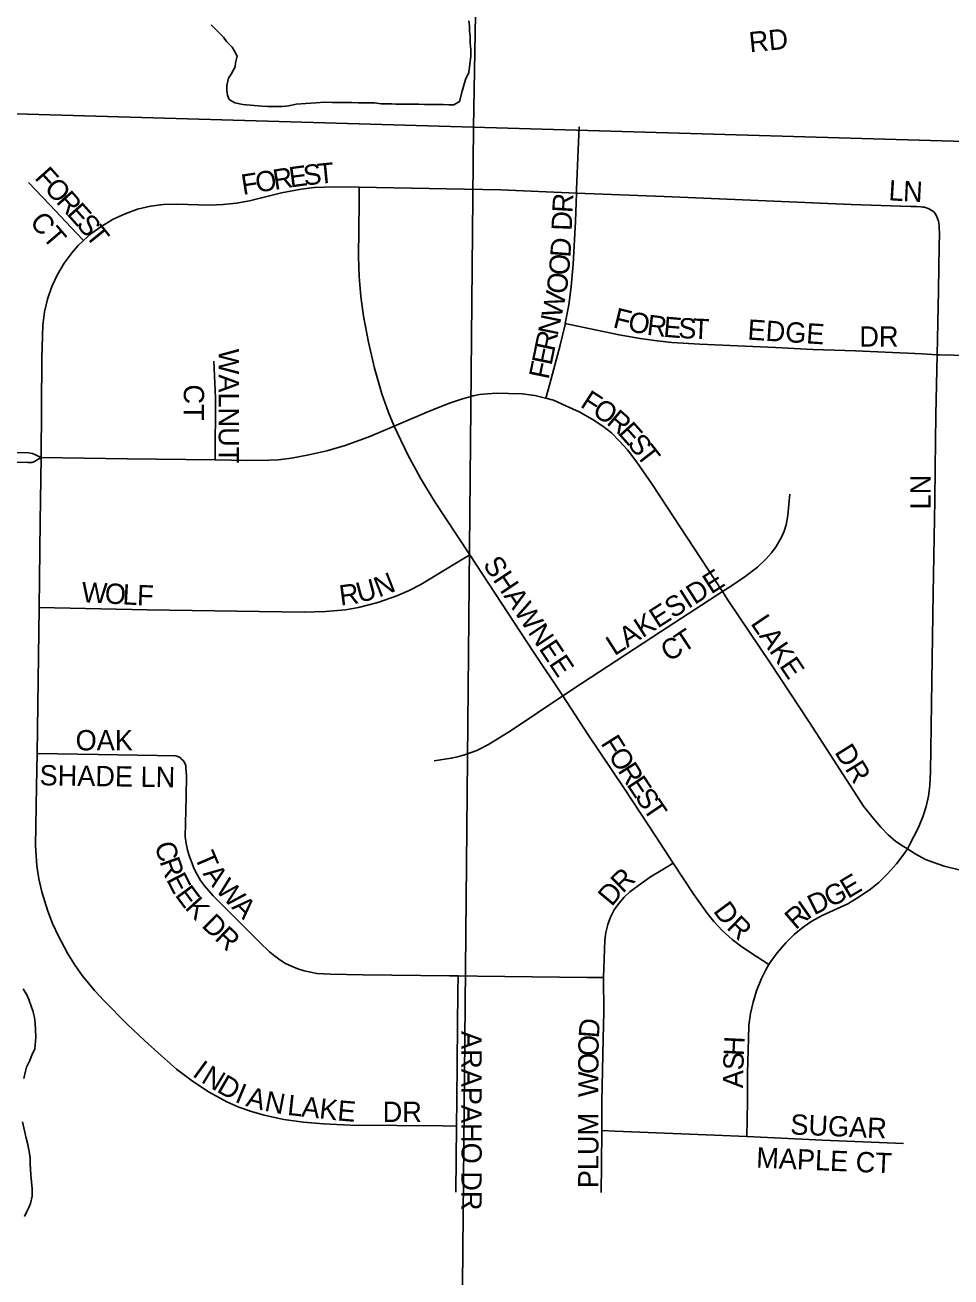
# Model space of a CAD drawing. Extents: x 1587405 to 1714697, y 1028970 to 1155083.
# Drawn here: x 1671169 to 1673451, y 1110218 to 1113302 of the extents above; entities that cross this region are included whole.
import ezdxf

# ---------------------------------------------------------------- set-up
doc = ezdxf.new("R2010")
doc.units = 0
for name, color, linetype in [('GM_X_Minor_Lake', 7, 'Continuous'), ('GM_X_Minor_River', 7, 'Continuous'), ('GM_X_Section', 7, 'Continuous'), ('GM_X_Township_Subdivision', 7, 'Continuous'), ('GM_X_Township_Subdivision_Text', 7, 'Continuous')]:
    doc.layers.add(name, color=color, linetype=linetype)

msp = doc.modelspace()

# ---------------------------------------------------------------- linework, layer by layer
at = {"layer": 'GM_X_Minor_Lake'}
msp.add_lwpolyline([(1671627.9, 1113302.1), (1671637.9, 1113292), (1671647.8, 1113281.8), (1671657.8, 1113271.6), (1671665.7, 1113261.5), (1671679.6, 1113247.2), (1671685.5, 1113237.1), (1671691.4, 1113225), (1671687.2, 1113209), (1671687.1, 1113198.9), (1671676.8, 1113181), (1671670.6, 1113171), (1671666.3, 1113153), (1671666.2, 1113140.9), (1671668, 1113128.9), (1671671.9, 1113118.8), (1671685.9, 1113110.6), (1671706, 1113106.3), (1671752.3, 1113101.6), (1671766.4, 1113101.5), (1671780.5, 1113101.3), (1671802.6, 1113101), (1671818.8, 1113102.8), (1671837, 1113106.6), (1671861.2, 1113108.2), (1671885.3, 1113109.9), (1671907.5, 1113111.7), (1671925.6, 1113111.4), (1671943.8, 1113111.2), (1671959.9, 1113111), (1671974, 1113110.8), (1671990.1, 1113110.6), (1672012.2, 1113110.3), (1672030.4, 1113110), (1672046.5, 1113107.8), (1672060.6, 1113107.6), (1672072.6, 1113107.5), (1672082.7, 1113107.3), (1672096.8, 1113107.1), (1672110.9, 1113107), (1672127, 1113106.8), (1672139.1, 1113106.6), (1672153.2, 1113106.4), (1672165.3, 1113106.2), (1672177.4, 1113106.1), (1672187.4, 1113106), (1672199.5, 1113105.8), (1672213.6, 1113105.6), (1672225.7, 1113105.5), (1672239.9, 1113113.3), (1672246.3, 1113139.3), (1672254.7, 1113167.3), (1672263, 1113185.3), (1672267.5, 1113225.4), (1672267.7, 1113241.5), (1672265.9, 1113257.6), (1672266.1, 1113273.7), (1672264.3, 1113287.8), (1672264.5, 1113299.8), (1672262.6, 1113311.9)], dxfattribs=at)
at = {"layer": 'GM_X_Minor_River'}
for points in [[(1671165.8, 1110706.8), (1671170.1, 1110724.8), (1671172.2, 1110734.8), (1671180.5, 1110750.8), (1671186.7, 1110766.8), (1671192.9, 1110778.7), (1671195.3, 1110808.8), (1671193.7, 1110843), (1671191.9, 1110857.1), (1671188.1, 1110873.2), (1671184.2, 1110885.3), (1671178.4, 1110901.5), (1671174.5, 1110911.6), (1671164.6, 1110927.8)], [(1671167.6, 1110367.2), (1671173.7, 1110379.2), (1671177.9, 1110389.2), (1671182.1, 1110399.2), (1671186.3, 1110417.2), (1671186.5, 1110435.3), (1671183, 1110469.5), (1671181.3, 1110497.6), (1671181.5, 1110511.7), (1671179.6, 1110521.8), (1671175.8, 1110543.9), (1671172, 1110560.1), (1671162.5, 1110600.3)]]:
    msp.add_lwpolyline(points, dxfattribs=at)
at = {"layer": 'GM_X_Section'}
for points in [[(1667042.5, 1118475.3), (1672368.2, 1118326.9), (1672274.3, 1113050.6), (1666972.8, 1113204.7)], [(1672368.2, 1118326.9), (1677623.6, 1118159.2), (1677539.9, 1112896.8), (1672274.3, 1113050.6)], [(1672274.3, 1113050.6), (1672224.4, 1107777.8), (1666899, 1107940.3), (1666972.8, 1113204.7)], [(1677539.9, 1112896.8), (1677475.7, 1107602.1), (1672224.4, 1107777.8), (1672274.3, 1113050.6)]]:
    msp.add_lwpolyline(points, close=True, dxfattribs=at)
at = {"layer": 'GM_X_Township_Subdivision'}
for points in [[(1672528.2, 1112888), (1672528.3, 1112897), (1672531.5, 1112975.9), (1672534.6, 1113051)], [(1671177, 1112913.7), (1671229.9, 1112859.2), (1671295.9, 1112789.3), (1671313, 1112771.2)], [(1671313, 1112771.2), (1671331.4, 1112787.3), (1671357.9, 1112806.5), (1671385.9, 1112823.3), (1671415.5, 1112837.1), (1671446.3, 1112848), (1671478, 1112855.7), (1671510.4, 1112859.6), (1671543, 1112860.3), (1671624.7, 1112858.3), (1671657.3, 1112859.6), (1671689.7, 1112863.1), (1671721.8, 1112868.8), (1671801.1, 1112888.2), (1671849.2, 1112897.2), (1671881.5, 1112901.5), (1671930.4, 1112903.5), (1671992.3, 1112902.8)], [(1672078.6, 1112313.4), (1672064.5, 1112347.4), (1672048.6, 1112393.7), (1672030.5, 1112456.7), (1672015.5, 1112520.5), (1672003.3, 1112584.9), (1671996.6, 1112633.5), (1671992.5, 1112682.3), (1671990.6, 1112731.3), (1671992, 1112864.4), (1671992.3, 1112902.8)], [(1671992.3, 1112902.8), (1672207.3, 1112898.6), (1672341.9, 1112895.8), (1672528.2, 1112888)], [(1672500.2, 1112566.6), (1672509.1, 1112612.4), (1672515.1, 1112657.8), (1672520, 1112713.2), (1672525.3, 1112818.2), (1672528.2, 1112888)], [(1672528.2, 1112888), (1672743.7, 1112879.7), (1672995.2, 1112868.6), (1673205.1, 1112859.7), (1673351.7, 1112855.1), (1673366.1, 1112854.7), (1673376.3, 1112854.1), (1673381.2, 1112853.5), (1673385.5, 1112852.9), (1673390.4, 1112851.8), (1673396, 1112849.4), (1673403.9, 1112845.3), (1673409.7, 1112840.8)], [(1673419.9, 1112648), (1673421.2, 1112705.9), (1673422.2, 1112754.4), (1673422.5, 1112790.1), (1673422.1, 1112801.4), (1673421.9, 1112807), (1673421.1, 1112813.7), (1673419.9, 1112819.1), (1673417.7, 1112825.6), (1673414.4, 1112833.4), (1673409.7, 1112840.8)], [(1671208.4, 1112236.6), (1671210, 1112481.2), (1671213.1, 1112562.7), (1671217, 1112595.1), (1671224.4, 1112626.9), (1671234.9, 1112657.8), (1671249, 1112687.3), (1671265.7, 1112715.3), (1671285, 1112741.6), (1671300.1, 1112758.6), (1671313, 1112771.2)], [(1673416.7, 1112489.7), (1673418.3, 1112568.1), (1673419.9, 1112648)], [(1672452.4, 1112382.7), (1672462, 1112418.1), (1672487.9, 1112513.2), (1672499.8, 1112564.2), (1672500.2, 1112566.6)], [(1672500.2, 1112566.6), (1672542.9, 1112557.5), (1672632.9, 1112538.4), (1672684.6, 1112529.3), (1672727, 1112523.8), (1672762.9, 1112520.2), (1672831.8, 1112516), (1673018.8, 1112507.6), (1673110.7, 1112502.9), (1673215.7, 1112499.3), (1673379.7, 1112491.5), (1673416.7, 1112489.7)], [(1673343.6, 1111272.4), (1673349, 1111282), (1673369.8, 1111323.4), (1673381.3, 1111351.1), (1673389.4, 1111376.5), (1673395.2, 1111402.5), (1673398.9, 1111428.9), (1673400.8, 1111462), (1673404.3, 1111741.1), (1673406.9, 1111901.9), (1673411, 1112131.6), (1673411.6, 1112210.4), (1673413.6, 1112341.6), (1673416.7, 1112489.7)], [(1673416.7, 1112489.7), (1673422.4, 1112489.4), (1673527.4, 1112487.1), (1673589.7, 1112484.3)], [(1671637.5, 1112231), (1671638.3, 1112383.9), (1671634.2, 1112473.9)], [(1672078.6, 1112313.4), (1672163, 1112349.9), (1672215, 1112370.2), (1672244.5, 1112380.4), (1672273.1, 1112388.3), (1672289, 1112391.4), (1672308.4, 1112393.6), (1672330.8, 1112394.9), (1672360.8, 1112394.5), (1672394.3, 1112393.2), (1672425.1, 1112389.2), (1672448, 1112383.9), (1672452.4, 1112382.7)], [(1672452.4, 1112382.7), (1672470.9, 1112377.4), (1672501.7, 1112364.1), (1672534.8, 1112348.8), (1672567, 1112330.7), (1672592.5, 1112314), (1672614.1, 1112297.3), (1672633.5, 1112277.9), (1672653.3, 1112255.8), (1672677.1, 1112225), (1672713.7, 1112171.3), (1672887.7, 1111906.5)], [(1671637.5, 1112231), (1671717.7, 1112229.5), (1671770.1, 1112230), (1671792.6, 1112231.1), (1671825.6, 1112235.3), (1671868, 1112242.7), (1671912.6, 1112253.1), (1671957.7, 1112265.7), (1672018.6, 1112288.4), (1672078.6, 1112313.4)], [(1672265.2, 1111996.4), (1672177.4, 1112129.8), (1672143.4, 1112185.8), (1672111.9, 1112243.2), (1672078.6, 1112313.4)], [(1670953.8, 1112227.5), (1670989, 1112226.9), (1671100.6, 1112225.1), (1671175.4, 1112223.9), (1671185.4, 1112224.5), (1671192.2, 1112226.6), (1671208.4, 1112236.6)], [(1670954.1, 1112251), (1670986.7, 1112250.6), (1671092.8, 1112249.2), (1671177, 1112248), (1671187.4, 1112246), (1671194.3, 1112243.4), (1671208.4, 1112236.6)], [(1671203.4, 1111866.7), (1671205.9, 1112078.1), (1671208.4, 1112236.6)], [(1671208.4, 1112236.6), (1671420.6, 1112233), (1671637.5, 1112231)], [(1672887.7, 1111906.5), (1672910.3, 1111920.7), (1672943.3, 1111943.3), (1672973.8, 1111966.6), (1672995.4, 1111986.8), (1673008.6, 1112001.5), (1673020, 1112017.5), (1673033.1, 1112040.4), (1673039.8, 1112055.4), (1673044.7, 1112071), (1673049.1, 1112093.6), (1673052.5, 1112129.6), (1673054, 1112145.9)], [(1671203.4, 1111866.7), (1671469.6, 1111861.6), (1671857.1, 1111855.9), (1671909.5, 1111856.8), (1671958.3, 1111861.4), (1671990.8, 1111867.1), (1672038.6, 1111879.4), (1672085.4, 1111895.4), (1672115.5, 1111908.6), (1672144.6, 1111923.9), (1672228.4, 1111974.3), (1672265.2, 1111996.4)], [(1672494.7, 1111649.7), (1672421.3, 1111759), (1672265.2, 1111996.4)], [(1672494.7, 1111649.7), (1672540.1, 1111680), (1672735.1, 1111807.1), (1672887.7, 1111906.5)], [(1672887.7, 1111906.5), (1672901.7, 1111884.2), (1673005.5, 1111730.5), (1673102.1, 1111583.4), (1673235.7, 1111377.8), (1673259, 1111347.7), (1673278.8, 1111324.8), (1673296.5, 1111307.3), (1673315.4, 1111291), (1673333.9, 1111278.2), (1673343.6, 1111272.4)], [(1671198.4, 1111507.5), (1671203.4, 1111866.7)], [(1672177.5, 1111489.2), (1672219.4, 1111495.8), (1672234.5, 1111499.1), (1672251.9, 1111503.8), (1672282.4, 1111515), (1672311.5, 1111529.8), (1672367.3, 1111563.7), (1672494.7, 1111649.7)], [(1672765.9, 1111237.6), (1672721.8, 1111305.4), (1672645.9, 1111420.6), (1672555.2, 1111556.2), (1672494.7, 1111649.7)], [(1672232.3, 1110589.7), (1672199.6, 1110590), (1671969.9, 1110592.2), (1671904.3, 1110595), (1671855.3, 1110599.3), (1671806.5, 1110606.1), (1671758.3, 1110616.1), (1671726.7, 1110625.2), (1671695.9, 1110636.4), (1671665.9, 1110649.7), (1671622.7, 1110673.2), (1671581.4, 1110700), (1671542.2, 1110729.8), (1671505.5, 1110762.7), (1671463.3, 1110800.4), (1671421.6, 1110839.8), (1671363.3, 1110898.8), (1671340.7, 1110922.5), (1671309.4, 1110960.5), (1671290.5, 1110987.2), (1671273.6, 1111015.4), (1671250.5, 1111058.9), (1671236.8, 1111088.7), (1671225, 1111119.3), (1671210.5, 1111166.3), (1671202.8, 1111198.3), (1671198, 1111230.7), (1671195, 1111279.8), (1671197.1, 1111426.2), (1671198.4, 1111507.5)], [(1671198.4, 1111507.5), (1671349.1, 1111504.9), (1671494.6, 1111502.5), (1671540.1, 1111501.4), (1671542.9, 1111501.1), (1671545.5, 1111500.3), (1671547.3, 1111499.5), (1671549.4, 1111498.2), (1671551.8, 1111496.3), (1671554.6, 1111493.6)], [(1671554.6, 1111493.6), (1671558.6, 1111489.9), (1671560.9, 1111487), (1671563, 1111483), (1671563.6, 1111481.6), (1671564.8, 1111477.1), (1671565.5, 1111472.5), (1671566.2, 1111462), (1671566.4, 1111453.4), (1671565.6, 1111400.9), (1671563.9, 1111301.8), (1671566.2, 1111285.6), (1671569.4, 1111269.6), (1671573.8, 1111253.9), (1671585.7, 1111223.5), (1671592.9, 1111208.9), (1671601.2, 1111194.8), (1671610.8, 1111181.6), (1671632.4, 1111157.1), (1671747.6, 1111041.4), (1671771.5, 1111019.2), (1671784, 1111008.6), (1671797.1, 1110999), (1671811, 1110990.4), (1671825.6, 1110983.2), (1671840.8, 1110977.2), (1671856.4, 1110972.4), (1671872.3, 1110968.5), (1671888.4, 1110965.8), (1671920.9, 1110963.4), (1672002.5, 1110961.8), (1672214.8, 1110959.9), (1672236.4, 1110959.5)], [(1673002.4, 1110987.3), (1673007.3, 1110995.3), (1673022.6, 1111016.2), (1673043.8, 1111040.7), (1673064.6, 1111061.1), (1673087, 1111079.5), (1673108.4, 1111094), (1673133.8, 1111108.2), (1673169.5, 1111124.4), (1673196.4, 1111137.3), (1673225, 1111154.2), (1673252.2, 1111173.2), (1673273, 1111189.9), (1673294.5, 1111210.8), (1673316.4, 1111235.6), (1673334.7, 1111259.4), (1673343.6, 1111272.4)], [(1673343.6, 1111272.4), (1673362.5, 1111260.1), (1673388.5, 1111246.5), (1673408.4, 1111238.6), (1673433.9, 1111230.2), (1673470.9, 1111221), (1673500.4, 1111217), (1673521.4, 1111215.2), (1673553.9, 1111213.8), (1673574, 1111213.5)], [(1672594.8, 1110955.4), (1672598.1, 1111047.3), (1672600.6, 1111066.8), (1672605.3, 1111086), (1672612, 1111104.5), (1672621.2, 1111121.9), (1672632.5, 1111138.1), (1672645.3, 1111153.1), (1672659.6, 1111166.7), (1672680.6, 1111182.5), (1672710.6, 1111203.2), (1672736.5, 1111219.3), (1672765.9, 1111237.6)], [(1673002.4, 1110987.3), (1672971.5, 1111007.4), (1672935.5, 1111030.8), (1672911.9, 1111049.3), (1672887.2, 1111071.5), (1672866.7, 1111093.3), (1672849.8, 1111113.9), (1672817.4, 1111159.7), (1672765.9, 1111237.6)], [(1672947.7, 1110563.9), (1672948.5, 1110605.3), (1672949.4, 1110651.3), (1672949.5, 1110720.3), (1672951.5, 1110805.5), (1672952.9, 1110837.9), (1672956.7, 1110866.7), (1672963.1, 1110895.1), (1672971.9, 1110922.9), (1672984, 1110952.9), (1672995.6, 1110976.1), (1673002.4, 1110987.3)], [(1672232.3, 1110589.7), (1672233.1, 1110653.4), (1672234.6, 1110837), (1672235.9, 1110920.4), (1672236.4, 1110959.5)], [(1672236.4, 1110959.5), (1672283.8, 1110959), (1672553.5, 1110955.9), (1672594.8, 1110955.4)], [(1672590.1, 1110578.5), (1672590.5, 1110649.6), (1672593.6, 1110804.1), (1672595.1, 1110869.8), (1672594.8, 1110955.4)], [(1672230.2, 1110426.6), (1672232.3, 1110589.7)], [(1672588.5, 1110426), (1672589.6, 1110495), (1672590.1, 1110578.5)], [(1672590.1, 1110578.5), (1672622.5, 1110577.2), (1672868.4, 1110567.5), (1672947.7, 1110563.9)], [(1672947.7, 1110563.9), (1673134, 1110555.2), (1673334, 1110546.7)]]:
    msp.add_lwpolyline(points, dxfattribs=at)

# ---------------------------------------------------------------- texts
at = {"layer": 'GM_X_Township_Subdivision_Text'}
for s, rotation, p in [('RD', 5.7073, (1672955.5, 1113234.4)), ('F', 311.8491, (1671190.5, 1112924.4)), ('O', 8.8686, (1671740.5, 1112888.8)), ('R', 8.8514, (1671783.9, 1112895.6)), ('E', 7.6163, (1671822.8, 1112901.6)), ('S', 6.4609, (1671857.4, 1112906.3)), ('T', 5.7459, (1671892.2, 1112910.2)), ('O', 311.8459, (1671214, 1112898.1)), ('F', 8.8604, (1671705.7, 1112883.4)), ('L', 356.5276, (1673296.1, 1112870.3)), ('N', 357.2264, (1673331.9, 1112868.1)), ('R', 311.8392, (1671243.4, 1112865.4)), ('R', 86.3797, (1672517.7, 1112838)), ('E', 311.8418, (1671269.8, 1112835.9)), ('CT', 310.6039, (1671178.2, 1112815.4)), ('S', 310.2813, (1671293.1, 1112809.9)), ('D', 87.9671, (1672516.1, 1112794.4)), ('T', 308.8049, (1671315.6, 1112783.3)), ('D', 85.6241, (1672512.7, 1112728.3)), ('O', 85.5448, (1672509.2, 1112684.4)), ('O', 81.6364, (1672502.5, 1112637.1)), ('W', 78.3156, (1672490.3, 1112578)), ('F', 346.0963, (1672615.8, 1112557.6)), ('N', 78.3152, (1672481.4, 1112534.9)), ('O', 348.4744, (1672652.2, 1112548.7)), ('R', 353.1276, (1672699.7, 1112539.1)), ('E', 354.9982, (1672740.8, 1112534.2)), ('S', 357.2393, (1672778, 1112531)), ('T', 357.5296, (1672813.5, 1112529.3)), ('EDGE', 356.3452, (1672948.5, 1112527.1)), ('R', 78.309, (1672473.4, 1112496.2)), ('DR', 0, (1673225.1, 1112509.5)), ('E', 78.3142, (1672466.3, 1112461.7)), ('WALNUT', 270, (1671646.2, 1112504.5)), ('F', 78.3097, (1672459.1, 1112427.2)), ('CT', 270, (1671560.1, 1112416.5)), ('F', 327.0448, (1672534.7, 1112363)), ('O', 326.2918, (1672564.1, 1112343.9)), ('R', 319.5198, (1672599.5, 1112320.4)), ('E', 311.7719, (1672628.3, 1112296)), ('S', 308.3015, (1672651.3, 1112270.3)), ('T', 307.8918, (1672673, 1112242.8)), ('LN', 90, (1673400.5, 1112108.5)), ('SHAWNEE', 303.6874, (1672295.8, 1111972.9)), ('LAKESIDE', 32.535, (1672621.6, 1111746.8)), ('W', 356.9554, (1671307.3, 1111880.3)), ('O', 356.9608, (1671364.4, 1111877.2)), ('L', 356.9384, (1671408.3, 1111874.9)), ('R', 7.3539, (1671946.4, 1111871.6)), ('U', 14.9069, (1671992.6, 1111878)), ('N', 21.3979, (1672040.9, 1111891.2)), ('F', 357.6927, (1671444.2, 1111873)), ('LAKE', 304.1126, (1672955.7, 1111827.8)), ('T', 33.3842, (1672791.2, 1111753.8)), ('C', 29.9226, (1672754.1, 1111732.3)), ('OAK', 0, (1671293.5, 1111515.1)), ('F', 302.0228, (1672586.3, 1111532.6)), ('DR', 302.0066, (1673162.7, 1111510.7)), ('O', 302.0157, (1672605, 1111502.8)), ('SHADE LN', 359.1417, (1671204.4, 1111429.1)), ('R', 302.2771, (1672628.4, 1111465.3)), ('E', 303.569, (1672650.2, 1111430.8)), ('S', 304.1185, (1672670, 1111401)), ('T', 304.1744, (1672689.8, 1111371.8)), ('C', 285.6619, (1671488, 1111283)), ('R', 289.4442, (1671499.8, 1111241.5)), ('T', 293.3134, (1671585.6, 1111254)), ('E', 297.364, (1671516, 1111197.2)), ('A', 306.322, (1671605.7, 1111211)), ('R', 44.21, (1672642, 1111161.3)), ('E', 306.566, (1671536.8, 1111158.5)), ('W', 313.0721, (1671635.9, 1111170.6)), ('D', 50.2, (1672614.8, 1111128.5)), ('G', 25.1767, (1673152.7, 1111127.6)), ('E', 30.7866, (1673197.2, 1111148.8)), ('K', 311.9102, (1671561, 1111126.3)), ('D', 26.2132, (1673113.4, 1111108.2)), ('A', 315.031, (1671676.2, 1111127.5)), ('D', 306.389, (1672863.4, 1111119.2)), ('R', 40.6856, (1673068.1, 1111071.6)), ('I', 34.9634, (1673097.1, 1111096.7)), ('D', 315.6044, (1671602.2, 1111081.7)), ('R', 316.0929, (1672895.5, 1111076.9)), ('R', 316.2477, (1671634.1, 1111050.5)), ('D', 85.3616, (1672582.8, 1110805)), ('ARAPAHO DR', 270, (1672244.5, 1110823.7)), ('O', 89.2131, (1672582.2, 1110761.9)), ('H', 87.1572, (1672940.5, 1110761.4)), ('O', 89.9478, (1672582.2, 1110718.1)), ('S', 87.5674, (1672939, 1110726.3)), ('I', 323.7509, (1671578.8, 1110714.5)), ('N', 328.9174, (1671600.6, 1110698.8)), ('W', 89.9327, (1672582.1, 1110660.9)), ('A', 89.3879, (1672938.5, 1110682.7)), ('D', 329.8294, (1671639, 1110675.6)), ('I', 337.4723, (1671683.6, 1110650.3)), ('A', 345.361, (1671711.1, 1110639.4)), ('N', 349.0222, (1671757, 1110627.6)), ('L', 353.7322, (1671813.8, 1110617.2)), ('A', 353.7153, (1671848.8, 1110613.4)), ('K', 353.7153, (1671892.5, 1110608.6)), ('E', 354.9241, (1671937.4, 1110603.7)), ('DR', 0, (1672050.3, 1110599.7)), ('PLUM', 90, (1672582.1, 1110436.5)), ('SUGAR', 357.559, (1673054.2, 1110569.1)), ('MAPLE CT', 357.4723, (1672970.2, 1110487.6))]:
    msp.add_text(s, height=50, rotation=rotation, dxfattribs=at).set_placement(p)

doc.saveas('drawing.dxf')
